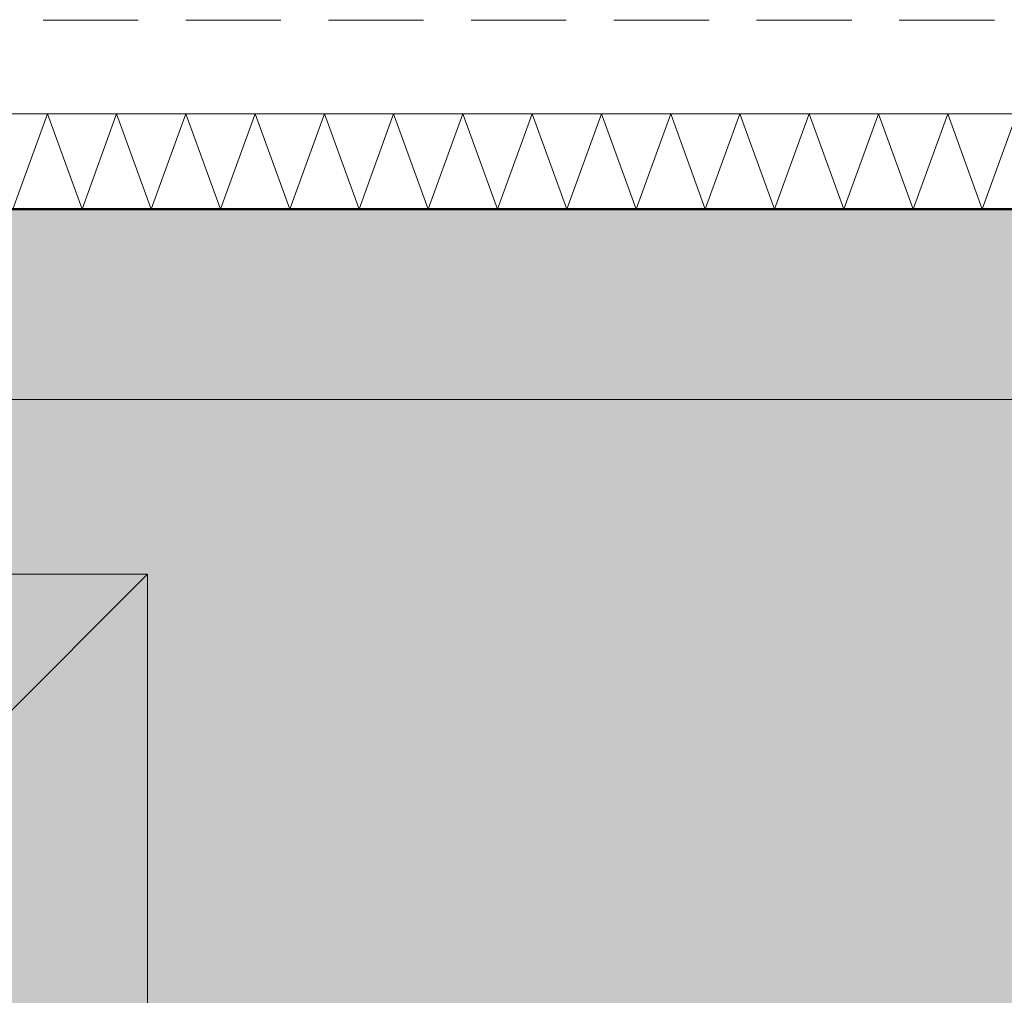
# Model space of a CAD drawing. Header units: metres. Extents: x -273 to 6, y -183 to 13.
# Tile 295 of 379: x -46.69 to -44.62, y -1.9 to 0.15. Entities that reach past the tile are written whole.
import ezdxf

# ---------------------------------------------------------------- set-up
doc = ezdxf.new("R2010")
doc.units = ezdxf.units.M
doc.header["$LTSCALE"] = 0.05
doc.linetypes.add('Linienart-53', pattern=[5.291531, 3.175, -1.058062, 0.352704, -0.705764])
doc.linetypes.add('Linienart-Gestrichelt mit Abstand', pattern=[6, 4, -2])
doc.layers.get('0').update_dxf_attribs({"lineweight": 25})
for name, color, linetype, lineweight, true_color in [('00 -Bauelemente -Beton unbewehrt', 7, 'Continuous', 9, 0xf7e06e), ('00 -Bauelemente -Dämmung innen', 7, 'Continuous', 9, 0xff7fe6), ('30 -32 Gründung- 2 Flachgründungen u. Bodenplatten', 7, 'Continuous', 9, 0xff6633), ('70 -72 Beschriftung- 1 Beschriftung allgemein', 7, 'Continuous', 9, 0xff6633)]:
    doc.layers.add(name, color=color, linetype=linetype, lineweight=lineweight, true_color=true_color)
doc.layers.add('70 -71 Achsen- 1 Gebäudeachsen', color=7, linetype='Linienart-53', lineweight=18)
doc.layers.add('Keine', color=7, linetype='Continuous', lineweight=9)

# ---------------------------------------------------------------- blocks, each defined once
blk = doc.blocks.new('_Achsen (3D)')
at = {"layer": '70 -71 Achsen- 1 Gebäudeachsen', "transparency": 33554687}
blk.add_line((-179.668, -0.447), (3.826, -0.447), dxfattribs=at)
blk = doc.blocks.new('Gruppe-2169')
at = {"color": 255, "linetype": 'Continuous', "lineweight": 5}
blk.add_wipeout([(-50.196, -0.247), (-29.021, -0.247), (-29.021, -0.047), (-50.196, -0.047)], dxfattribs=at).dxf.layer = '00 -Bauelemente -Dämmung innen'
blk = doc.blocks.new('Gruppe-2170')
at = {"layer": '00 -Bauelemente -Dämmung innen', "color": 7, "transparency": 33554687, "flags": 128}
blk.add_lwpolyline([(-46.7019, -0.247), (-46.6291, -0.047), (-46.5563, -0.247), (-46.4835, -0.047), (-46.4107, -0.247), (-46.3379, -0.047), (-46.2651, -0.247), (-46.1923, -0.047), (-46.1195, -0.247), (-46.0467, -0.047), (-45.9739, -0.247), (-45.9012, -0.047), (-45.8284, -0.247), (-45.7556, -0.047), (-45.6828, -0.247), (-45.61, -0.047), (-45.5372, -0.247), (-45.4644, -0.047), (-45.3916, -0.247), (-45.3188, -0.047), (-45.246, -0.247), (-45.1732, -0.047), (-45.1004, -0.247), (-45.0276, -0.047), (-44.9548, -0.247), (-44.882, -0.047), (-44.8092, -0.247), (-44.7364, -0.047), (-44.6637, -0.247), (-44.5909, -0.047)], dxfattribs=at)
blk = doc.blocks.new('Gruppe-2174')
at = {"layer": '00 -Bauelemente -Dämmung innen', "color": 7, "linetype": 'Continuous', "lineweight": 9, "transparency": 33554687}
blk.add_line((-29.021, -0.047), (-50.196, -0.047), dxfattribs=at)
blk = doc.blocks.new('Gruppe-2175')
at = {"layer": '00 -Bauelemente -Dämmung innen', "color": 7, "linetype": 'Continuous', "lineweight": 9, "transparency": 33554687}
blk.add_line((-50.196, -0.247), (-29.021, -0.247), dxfattribs=at)
blk = doc.blocks.new('Gruppe-2176')
at = {"color": 7, "transparency": 33554687}
for name in ['Gruppe-2174', 'Gruppe-2175']:
    blk.add_blockref(name, (0, 0), dxfattribs=at)
blk = doc.blocks.new('Gruppe-2177')
at = {"layer": '00 -Bauelemente -Dämmung innen', "color": 7}
blk.add_blockref('Gruppe-2169', (0, 0), dxfattribs=at)
at = {"color": 7, "transparency": 33554687}
blk.add_blockref('Gruppe-2176', (0, 0), dxfattribs=at)
at = {"layer": '00 -Bauelemente -Dämmung innen', "color": 7, "transparency": 33554687}
blk.add_blockref('Gruppe-2170', (0, 0), dxfattribs=at)
blk = doc.blocks.new('Gruppe-2178')
at = {"layer": '00 -Bauelemente -Dämmung innen', "color": 7, "transparency": 33554687}
blk.add_blockref('Gruppe-2177', (0, 0), dxfattribs=at)
at = {"layer": '00 -Bauelemente -Dämmung innen', "color": 0, "flags": 1}
for tag in ['prm0_value', 'prm1_value', 'prm2_value', 'prm3_value', 'prm4_value', 'prm5_value', 'prm6_value', 'IFC_UUID', 'instanceID', 'prm0_name', 'prm0_type', 'prm1_name', 'prm1_type', 'prm2_name', 'prm2_type', 'prm3_name', 'prm3_type', 'prm4_name', 'prm4_type', 'prm5_name', 'prm5_type', 'prm6_name', 'prm6_type']:
    blk.add_attdef(tag, (-50.196, -0.247), '', height=0.00018, dxfattribs=at)
blk = doc.blocks.new('_FU_2D LP5 (2D)')
at = {"color": 255}
blk.add_wipeout([(-27.19099996, -9.44704198), (-27.19099996, -10.72704198), (-29.02099996, -10.72704198), (-29.02099996, -10.86704198), (-31.42099996, -10.86704198), (-31.42099996, -10.08704198), (-35.42099996, -10.08704198), (-35.42099996, -10.86704198), (-39.67099996, -10.86704198), (-39.67099996, -10.08704198), (-43.67099996, -10.08704198), (-43.67099996, -10.86704198), (-48.79307096, -10.86704198), (-48.79307096, -4.83997592), (-47.34599996, -4.83997592), (-47.34599996, -1.93954198), (-48.79307096, -1.93954198), (-48.79307096, -0.24704198), (-27.83099996, -0.24704198), (-27.83099996, -0.54704198), (-27.29099996, -0.54704198), (-27.29099996, -7.94704198), (-27.83099996, -7.94704198), (-27.83099996, -9.44704198)], dxfattribs=at).dxf.layer = '00 -Bauelemente -Beton unbewehrt'
at = {"layer": '00 -Bauelemente -Beton unbewehrt', "linetype": 'Continuous', "lineweight": 9}
h = blk.add_hatch(dxfattribs=at)
h.set_pattern_fill('Unbew_ Beton1 1mm SRF', style=0, pattern_type=2)
h.set_pattern_definition([(45, (0, 0), (0.088388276, 0.01767774), [0.075, -0.05])])
h.paths.add_polyline_path([(-52.85342637, -7.15454198), (-52.85342637, -5.54704198), (-52.71342637, -5.54704198), (-52.71342637, -0.54704198), (-51.38599996, -0.54704198), (-51.38599996, -0.24704198), (-27.83099996, -0.24704198), (-27.83099996, -0.54704198), (-27.29099996, -0.54704198), (-27.29099996, -7.94704198), (-27.83099996, -7.94704198), (-27.83099996, -9.44704198), (-27.19099996, -9.44704198), (-27.19099996, -10.72704198), (-29.02099996, -10.72704198), (-29.02099996, -10.86704198), (-31.42099996, -10.86704198), (-31.42099996, -10.08704198), (-35.42099996, -10.08704198), (-35.42099996, -10.86704198), (-39.67099996, -10.86704198), (-39.67099996, -10.08704198), (-43.67099996, -10.08704198), (-43.67099996, -10.86704198), (-49.72099996, -10.86704198), (-49.72099996, -10.76704198), (-52.06599996, -10.76704198), (-52.06599996, -7.15454198)])
h.paths.add_polyline_path([(-47.34599996, -4.83997592), (-47.34599996, -1.93954198), (-50.24599996, -1.93954198), (-50.24599996, -4.83997592)])
at = {"layer": 'Keine', "linetype": 'Continuous', "lineweight": 0, "transparency": 33554610}
blk.add_hatch(color=43, dxfattribs=at).paths.add_polyline_path([(-29.42099996, -8.49704198), (-29.42099996, -0.64704198), (-49.79599996, -0.64704198), (-49.79599996, -1.93954198), (-47.34599996, -1.93954198), (-47.34599996, -4.83997592), (-49.79599996, -4.83997592), (-49.79599996, -8.49704198)])
at = {"layer": '00 -Bauelemente -Beton unbewehrt'}
for p, q in [((-46.41857356, -1.01454198), (-50.46599996, -1.01454198)), ((-46.41857356, -1.01454198), (-47.26357356, -1.85954198)), ((-46.41857356, -5.76454198), (-46.41857356, -1.01454198))]:
    blk.add_line(p, q, dxfattribs=at)
at = {"layer": '00 -Bauelemente -Beton unbewehrt', "flags": 128}
blk.add_lwpolyline([(-29.02099996, -10.86704198), (-31.42099996, -10.86704198), (-31.42099996, -10.08704198), (-35.42099996, -10.08704198), (-35.42099996, -10.86704198), (-39.67099996, -10.86704198), (-39.67099996, -10.08704198), (-43.67099996, -10.08704198), (-43.67099996, -10.86704198), (-49.72099996, -10.86704198), (-49.72099996, -10.76704198), (-52.06599996, -10.76704198), (-52.06599996, -7.15454198), (-52.85342637, -7.15454198), (-52.85342637, -5.54704198), (-52.71342637, -5.54704198), (-52.71342637, -0.54704198), (-51.38599996, -0.54704198), (-51.38599996, -0.24704198), (-27.83099996, -0.24704198)], dxfattribs=at)
blk.add_lwpolyline([(-50.46599996, -9.16704198), (-28.75099996, -9.16704198), (-28.75099996, -0.24704198), (-50.39599996, -0.24704198), (-50.46599996, -0.24704198)], close=True, dxfattribs=at)
at = {"layer": '30 -32 Gründung- 2 Flachgründungen u. Bodenplatten', "flags": 128}
blk.add_lwpolyline([(-29.42099996, -8.49704198), (-49.79599996, -8.49704198), (-49.79599996, -0.64704198), (-29.42099996, -0.64704198)], close=True, dxfattribs=at)
at = {"layer": 'Keine', "color": 1, "linetype": 'Linienart-Gestrichelt mit Abstand', "lineweight": 9, "true_color": 0xff0000, "flags": 128}
blk.add_lwpolyline([(6.03999377, -134.70913897), (4.10766281, -139.37286792), (2.43021044, -143.26963359), (0.229042, -148.18933714), (-1.94395765, -152.85045285), (-2.56993827, -154.15978267), (-4.36668217, -157.84024419, -0.1218666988), (-4.98756345, -158.57331042), (-24.20773646, -172.45584859, 0.2343426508), (-30.81423496, -181.88107792), (-30.81423496, -181.88107792, -0.1382747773), (-50.04185585, -181.32068598), (-50.04185585, -181.32068598), (-63.53399243, -176.93721776), (-98.52806435, -165.50668377), (-148.4236418, -149.2972654), (-209.68205216, -128.62056047), (-249.49758002, -116.74073979), (-271.8563458, -111.07977166), (-272.63374696, -110.30237051), (-272.63374694, -44.20319881), (-268.39909651, 0.15100107), (-267.46628238, 0.15012673), (-197.75478142, 0.14986172), (5.97600004, 0.14995802), (6.00607638, -63.16005056)], format="xyb", close=True, dxfattribs=at)
at = {"layer": 'Keine', "flags": 128}
blk.add_lwpolyline([(-29.42099996, -8.49704198), (-29.42099996, -0.64704198), (-49.79599996, -0.64704198), (-49.79599996, -1.93954198), (-47.34599996, -1.93954198), (-47.34599996, -4.83997592), (-49.79599996, -4.83997592), (-49.79599996, -8.49704198)], close=True, dxfattribs=at)
at = {"layer": '00 -Bauelemente -Dämmung innen', "color": 7}
blk.add_blockref('Gruppe-2178', (0, 0), dxfattribs=at)
at = {"layer": '70 -72 Beschriftung- 1 Beschriftung allgemein', "linetype": 'Continuous', "lineweight": 0, "transparency": 33554483}
blk.add_hatch(color=5, dxfattribs=at).paths.add_polyline_path([(-50.19599996, -0.24704198), (-29.02099996, -0.24704198), (-29.02099996, -8.89704198), (-50.19599996, -8.89704198)])
at = {"layer": '30 -32 Gründung- 2 Flachgründungen u. Bodenplatten', "flags": 128}
blk.add_lwpolyline([(-50.19599996, -0.24704198), (-50.19599996, -8.89704198), (-29.02099996, -8.89704198), (-29.02099996, -0.24704198)], close=True, dxfattribs=at)
at = {"layer": '70 -72 Beschriftung- 1 Beschriftung allgemein', "color": 5, "lineweight": 50, "flags": 128}
blk.add_lwpolyline([(-50.19599996, -0.24704198), (-29.02099996, -0.24704198), (-29.02099996, -8.89704198), (-50.19599996, -8.89704198)], close=True, dxfattribs=at)

msp = doc.modelspace()

# ---------------------------------------------------------------- block references
at = {"layer": 'Keine', "color": 1}
msp.add_blockref('_Achsen (3D)', (0, 0), dxfattribs=at)

# ---------------------------------------------------------------- next in the draw order: block references
msp.add_blockref('_FU_2D LP5 (2D)', (0, 0), dxfattribs=at)

doc.saveas('drawing.dxf')
